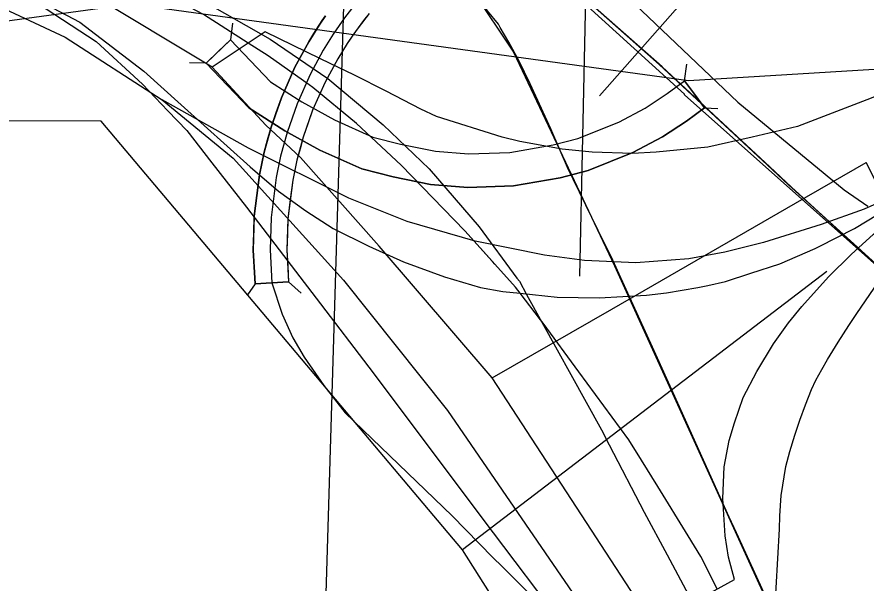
# Model space of a CAD drawing. Extents: x -132.8 to -73.3, y -60 to -26.
# Drawn here: x -122.122 to -121.617, y -51.702 to -51.365 of the extents above; entities that cross this region are included whole.
import ezdxf

# ---------------------------------------------------------------- set-up
doc = ezdxf.new("R2010")
doc.units = 0
for name, color, linetype in [('tdCoDivCarto', 7, 'Continuous'), ('tdCoInt', 7, 'Continuous'), ('tdCoIntCL', 7, 'Continuous'), ('tdCoIntRamp', 7, 'Continuous'), ('tdCoIntRte', 7, 'Continuous'), ('tdCoPrimary', 7, 'Continuous'), ('tdCoRRCL', 7, 'Continuous'), ('tdCoSectLine', 7, 'Continuous'), ('tdCoStrucNonDivPri', 7, 'Continuous'), ('tdCoStrucPriMaintName', 7, 'Continuous'), ('tdCoStrucPriPend', 7, 'Continuous')]:
    doc.layers.add(name, color=color, linetype=linetype)

msp = doc.modelspace()

# ---------------------------------------------------------------- linework, layer by layer
at = {"layer": 'tdCoDivCarto'}
for p, q in [((-121.83546, -51.36939), (-121.84187, -51.3615)), ((-121.83433, -51.37136), (-121.83546, -51.36939)), ((-121.82921, -51.38024), (-121.83433, -51.37136)), ((-121.82313, -51.39142), (-121.82921, -51.38024)), ((-121.81655, -51.4049), (-121.82313, -51.39142)), ((-121.80422, -51.4317), (-121.81655, -51.4049)), ((-121.7937, -51.4562), (-121.80422, -51.4317)), ((-121.79102, -51.46168), (-121.7937, -51.4562)), ((-121.77608, -51.49222), (-121.79102, -51.46168)), ((-121.77608, -51.49222), (-121.79102, -51.46168)), ((-121.7674, -51.50996), (-121.77608, -51.49222)), ((-121.76454, -51.5162), (-121.7674, -51.50996)), ((-121.74274, -51.56388), (-121.76454, -51.5162)), ((-121.7407, -51.5684), (-121.74274, -51.56388)), ((-121.72865, -51.59511), (-121.7407, -51.5684)), ((-121.72865, -51.59511), (-121.7407, -51.5684)), ((-121.69802, -51.66302), (-121.72865, -51.59511)), ((-121.69375, -51.67228), (-121.69802, -51.66302)), ((-121.68374, -51.69399), (-121.69375, -51.67228)), ((-121.68374, -51.69399), (-121.69375, -51.67228)), ((-121.67073, -51.7222), (-121.68374, -51.69399))]:
    msp.add_line(p, q, dxfattribs=at)
for points in [[(-121.83433, -51.37136), (-121.83546, -51.36939), (-121.84187, -51.3615), (-121.85042, -51.34917), (-121.86473, -51.33388), (-121.87429, -51.32476), (-121.88555, -51.31372), (-121.90565, -51.29741), (-121.92406, -51.28615), (-121.93742, -51.27857), (-121.95263, -51.27256)], [(-121.83433, -51.37136), (-121.83546, -51.36939), (-121.84187, -51.3615), (-121.85042, -51.34917), (-121.86473, -51.33388), (-121.87429, -51.32476), (-121.88555, -51.31372), (-121.90565, -51.29741), (-121.92406, -51.28615), (-121.93742, -51.27857), (-121.95263, -51.27256)], [(-121.83433, -51.37136), (-121.83546, -51.36939), (-121.84187, -51.3615), (-121.85042, -51.34917), (-121.86473, -51.33388), (-121.87429, -51.32476), (-121.88555, -51.31372), (-121.90565, -51.29741), (-121.92406, -51.28615), (-121.93742, -51.27857), (-121.95263, -51.27256)], [(-121.79102, -51.46168), (-121.7937, -51.4562), (-121.80422, -51.4317), (-121.81655, -51.4049), (-121.82313, -51.39142), (-121.82921, -51.38024), (-121.83433, -51.37136)], [(-121.79102, -51.46168), (-121.7937, -51.4562), (-121.80422, -51.4317), (-121.81655, -51.4049), (-121.82313, -51.39142), (-121.82921, -51.38024), (-121.83433, -51.37136)], [(-121.79102, -51.46168), (-121.7937, -51.4562), (-121.80422, -51.4317), (-121.81655, -51.4049), (-121.82313, -51.39142), (-121.82921, -51.38024), (-121.83433, -51.37136)], [(-121.77608, -51.49222), (-121.79102, -51.46168)], [(-121.77608, -51.49222), (-121.79102, -51.46168)], [(-121.76454, -51.5162), (-121.7674, -51.50996), (-121.77608, -51.49222)], [(-121.75115, -51.54549), (-121.7674, -51.50996), (-121.77608, -51.49222)], [(-121.76454, -51.5162), (-121.7674, -51.50996), (-121.77608, -51.49222)], [(-121.75115, -51.54549), (-121.76454, -51.5162)], [(-121.7407, -51.5684), (-121.74274, -51.56388), (-121.76454, -51.5162)], [(-121.7407, -51.5684), (-121.74274, -51.56388), (-121.75115, -51.54549)], [(-121.7407, -51.5684), (-121.74274, -51.56388), (-121.75115, -51.54549)], [(-121.69375, -51.67228), (-121.69802, -51.66302), (-121.7407, -51.5684)], [(-121.69375, -51.67228), (-121.69802, -51.66302), (-121.7407, -51.5684)], [(-121.69375, -51.67228), (-121.69802, -51.66302), (-121.72865, -51.59511)], [(-121.68374, -51.69399), (-121.69375, -51.67228)], [(-121.68374, -51.69399), (-121.69375, -51.67228)], [(-121.61652, -51.84149), (-121.67073, -51.7222), (-121.68374, -51.69399)], [(-121.61652, -51.84149), (-121.67073, -51.7222), (-121.68374, -51.69399)], [(-121.66363, -51.73782), (-121.67073, -51.7222), (-121.68374, -51.69399)]]:
    msp.add_lwpolyline(points, dxfattribs=at)
at = {"layer": 'tdCoInt'}
for points in [[(-123.8385, -51.21631), (-123.68833, -51.22184), (-123.15153, -51.23906), (-122.21458, -51.2644), (-122.17559, -51.26438), (-122.06141, -51.25416), (-121.99415, -51.25785), (-121.95507, -51.27202), (-121.90603, -51.29767), (-121.8508, -51.34944), (-121.82655, -51.3861), (-121.76635, -51.51335), (-121.68552, -51.69121), (-121.63423, -51.80331), (-121.56808, -51.95394), (-121.5218, -52.02837), (-121.49112, -52.07091)], [(-122.23972, -51.33173), (-121.72216, -51.403), (-121.5206, -51.39068), (-121.40177, -51.37094), (-121.33122, -51.33106), (-121.28454, -51.30288), (-121.22871, -51.25845), (-121.18629, -51.21487)], [(-123.84068, -51.27627), (-123.69043, -51.28181), (-123.15351, -51.29902), (-122.23972, -51.33173), (-122.18233, -51.34351), (-122.1421, -51.35444), (-122.09347, -51.37726), (-122.03571, -51.41458), (-121.99346, -51.44928), (-121.92768, -51.52185), (-121.86587, -51.5995), (-121.75416, -51.762), (-121.70832, -51.8346), (-121.61939, -51.98505), (-121.57167, -52.0618), (-121.53393, -52.11412)]]:
    msp.add_lwpolyline(points, dxfattribs=at)
at = {"layer": 'tdCoIntCL'}
for points in [[(-122.00602, -51.39512), (-122.07889, -51.35096), (-122.09381, -51.34396), (-122.13171, -51.32617), (-122.17537, -51.31431), (-122.23573, -51.30192), (-122.29556, -51.29814), (-122.41255, -51.29417), (-122.42498, -51.29375), (-122.4394, -51.29326), (-122.50809, -51.29093)], [(-121.58164, -51.43176), (-121.59449, -51.40588), (-121.61613, -51.41446), (-121.65737, -51.43038), (-121.68435, -51.43678), (-121.71074, -51.4427), (-121.74156, -51.44566), (-121.75562, -51.4464), (-121.77954, -51.44566), (-121.79754, -51.44393), (-121.8227, -51.43924), (-121.8333, -51.43678), (-121.87226, -51.42445), (-121.88174, -51.42), (-121.90223, -51.40928), (-121.92121, -51.39979), (-121.94144, -51.38998), (-121.97443, -51.37395), (-122.00602, -51.39512)], [(-121.83911, -51.58012), (-121.90643, -51.50156), (-121.95332, -51.4489), (-121.9739, -51.42966), (-122.00602, -51.39512)], [(-121.83911, -51.58012), (-121.76785, -51.53906), (-121.65851, -51.47605), (-121.61652, -51.45186)], [(-121.7429, -51.72655), (-121.69491, -51.70003), (-121.69833, -51.68676), (-121.70038, -51.67417), (-121.70187, -51.65178), (-121.701, -51.63303), (-121.69802, -51.61725), (-121.69486, -51.60691), (-121.68961, -51.59167), (-121.68154, -51.57624), (-121.67155, -51.55977), (-121.66262, -51.54733), (-121.65473, -51.53751), (-121.63896, -51.51981), (-121.62546, -51.50649), (-121.61214, -51.49457), (-121.59954, -51.48499), (-121.61652, -51.45186)], [(-121.7429, -51.72655), (-121.75654, -51.70666), (-121.83911, -51.58012)]]:
    msp.add_lwpolyline(points, dxfattribs=at)
at = {"layer": 'tdCoIntRamp'}
for points in [[(-121.92026, -51.3568), (-121.92702, -51.36557), (-121.93032, -51.37019), (-121.93385, -51.3754), (-121.93979, -51.38495), (-121.94765, -51.39949), (-121.9554, -51.41695), (-121.96132, -51.43384), (-121.96519, -51.44803), (-121.96785, -51.46074), (-121.97084, -51.48455), (-121.97143, -51.50383), (-121.97037, -51.52344)], [(-121.40177, -51.37094), (-121.57743, -51.46182), (-121.61759, -51.47954), (-121.64317, -51.4888), (-121.67759, -51.49953), (-121.70053, -51.5052), (-121.722, -51.50912), (-121.75365, -51.51157), (-121.78419, -51.51008), (-121.80791, -51.507), (-121.84931, -51.49859), (-121.88972, -51.48702), (-121.92462, -51.47304), (-121.98433, -51.44324), (-122.03571, -51.41458)], [(-121.67111, -51.72247), (-121.66808, -51.67011), (-121.66788, -51.66212), (-121.66713, -51.6501), (-121.66423, -51.63278), (-121.6619, -51.62388), (-121.65894, -51.61409), (-121.65602, -51.60531), (-121.65266, -51.59606), (-121.64895, -51.58704), (-121.64631, -51.58149), (-121.64288, -51.57503), (-121.63951, -51.5692), (-121.63312, -51.55877), (-121.62675, -51.54886), (-121.62208, -51.5418), (-121.61167, -51.52667), (-121.60613, -51.51905), (-121.59705, -51.50729), (-121.58408, -51.49213), (-121.55979, -51.46766), (-121.40177, -51.37094)], [(-121.97037, -51.52344), (-121.96415, -51.54203), (-121.9578, -51.5562), (-121.95115, -51.56777), (-121.93934, -51.58451), (-121.9268, -51.60077), (-121.86296, -51.66211), (-121.83873, -51.68699), (-121.83328, -51.69242), (-121.80807, -51.71752), (-121.77785, -51.74731), (-121.76175, -51.76322), (-121.7516, -51.7741), (-121.74547, -51.78096), (-121.73926, -51.78841), (-121.73389, -51.79484), (-121.73124, -51.7983)]]:
    msp.add_lwpolyline(points, dxfattribs=at)
at = {"layer": 'tdCoIntRte'}
for points in [[(-121.82253, -51.52961), (-121.82536, -51.52595), (-121.83762, -51.51228), (-121.83897, -51.51078), (-121.85545, -51.49241), (-121.89342, -51.45344), (-121.92006, -51.42854), (-121.94595, -51.40708), (-121.94808, -51.40558), (-121.97258, -51.38834), (-121.9844, -51.38076), (-122.01105, -51.36368), (-122.03522, -51.35086), (-122.05544, -51.34124), (-122.06554, -51.33651), (-122.08129, -51.32913), (-122.08282, -51.32842), (-122.11931, -51.31204), (-122.18777, -51.29133), (-122.20612, -51.28718), (-122.22762, -51.28442), (-122.32961, -51.27213)], [(-121.82253, -51.52961), (-121.82536, -51.52595), (-121.83762, -51.51228), (-121.85545, -51.49241), (-121.89342, -51.45344), (-121.92006, -51.42854), (-121.94595, -51.40708), (-121.94808, -51.40558), (-121.97258, -51.38834), (-121.9844, -51.38076), (-122.01105, -51.36368), (-122.03522, -51.35086), (-122.05544, -51.34124), (-122.08129, -51.32913), (-122.08282, -51.32842), (-122.08473, -51.32781), (-122.09367, -51.32496), (-122.11142, -51.31954), (-122.12928, -51.31465)], [(-122.1249, -51.34699), (-122.08484, -51.36822), (-122.04661, -51.39732), (-122.02442, -51.41754), (-121.98324, -51.45429), (-121.96647, -51.46884), (-121.95019, -51.48067), (-121.93392, -51.49103), (-121.91271, -51.50164), (-121.89199, -51.51101), (-121.86758, -51.51988), (-121.84612, -51.5263), (-121.83281, -51.52852), (-121.82253, -51.52961)], [(-122.1249, -51.34699), (-122.07509, -51.37979), (-122.04747, -51.40519), (-122.03227, -51.4211), (-122.02108, -51.43281), (-122.00608, -51.45209), (-121.98557, -51.47843), (-121.94408, -51.53267), (-121.91011, -51.57708), (-121.84525, -51.66339), (-121.79308, -51.73254)], [(-122.1249, -51.34699), (-122.08484, -51.36822), (-122.04661, -51.39732), (-122.02442, -51.41754), (-121.98324, -51.45429), (-121.96647, -51.46884), (-121.95019, -51.48067), (-121.93392, -51.49103), (-121.91271, -51.50164), (-121.89199, -51.51101), (-121.86758, -51.51988), (-121.84612, -51.5263), (-121.83281, -51.52852), (-121.82253, -51.52961)], [(-122.1249, -51.34699), (-122.07509, -51.37979), (-122.04747, -51.40519), (-122.03227, -51.4211), (-122.02108, -51.43281), (-122.00608, -51.45209), (-121.98557, -51.47843), (-121.94408, -51.53267), (-121.91011, -51.57708), (-121.84525, -51.66339), (-121.79308, -51.73254)], [(-121.82253, -51.52961), (-121.8005, -51.53197), (-121.77535, -51.53246), (-121.74723, -51.53073), (-121.7354, -51.5295), (-121.71665, -51.5263), (-121.71064, -51.52495), (-121.70013, -51.5226), (-121.68509, -51.51766), (-121.66783, -51.51224), (-121.64681, -51.50295), (-121.6444, -51.50188), (-121.62344, -51.49103), (-121.6027, -51.4786)], [(-121.82253, -51.52961), (-121.8005, -51.53197), (-121.77535, -51.53246), (-121.74723, -51.53073), (-121.7354, -51.5295), (-121.71665, -51.5263), (-121.71064, -51.52495), (-121.70013, -51.5226), (-121.68509, -51.51766), (-121.66783, -51.51224), (-121.64681, -51.50295), (-121.6444, -51.50188), (-121.62344, -51.49103), (-121.6027, -51.4786)], [(-121.70512, -51.70568), (-121.71488, -51.68649), (-121.72254, -51.67403), (-121.74053, -51.64481), (-121.75031, -51.62902), (-121.75779, -51.61694), (-121.78763, -51.5765), (-121.80889, -51.54738), (-121.81032, -51.54543), (-121.82253, -51.52961)], [(-121.70512, -51.70568), (-121.71488, -51.68649), (-121.72254, -51.67403), (-121.74053, -51.64481), (-121.75031, -51.62902), (-121.75779, -51.61694), (-121.78763, -51.5765), (-121.80889, -51.54738), (-121.81032, -51.54543), (-121.82253, -51.52961)]]:
    msp.add_lwpolyline(points, dxfattribs=at)
at = {"layer": 'tdCoPrimary'}
for p, q in [((-121.77608, -51.49222), (-121.79102, -51.46168)), ((-121.77608, -51.49222), (-121.79102, -51.46168)), ((-121.81866, -51.53035), (-121.77413, -51.61092)), ((-121.81866, -51.53035), (-121.77413, -51.61092)), ((-121.72865, -51.59511), (-121.7407, -51.5684)), ((-121.72865, -51.59511), (-121.7407, -51.5684)), ((-121.77413, -51.61092), (-121.76942, -51.61999)), ((-121.77413, -51.61092), (-121.76942, -51.61999)), ((-121.68374, -51.69399), (-121.69375, -51.67228)), ((-121.68374, -51.69399), (-121.69375, -51.67228))]:
    msp.add_line(p, q, dxfattribs=at)
for points in [[(-121.83433, -51.37136), (-121.83546, -51.36939), (-121.84187, -51.3615), (-121.85042, -51.34917), (-121.86473, -51.33388), (-121.87429, -51.32476), (-121.88555, -51.31372), (-121.90565, -51.29741), (-121.92406, -51.28615), (-121.93742, -51.27857), (-121.95263, -51.27256)], [(-121.83433, -51.37136), (-121.83546, -51.36939), (-121.84187, -51.3615), (-121.85042, -51.34917), (-121.86473, -51.33388), (-121.87429, -51.32476), (-121.88555, -51.31372), (-121.90565, -51.29741), (-121.92406, -51.28615), (-121.93742, -51.27857), (-121.95263, -51.27256)], [(-122.12335, -51.31587), (-122.10033, -51.32135), (-122.07735, -51.32842), (-122.0409, -51.34223), (-122.01288, -51.35459), (-121.97144, -51.37841), (-121.93711, -51.40169), (-121.90404, -51.42933), (-121.87671, -51.45564), (-121.84699, -51.49012), (-121.82442, -51.52058)], [(-122.12335, -51.31587), (-122.10033, -51.32135), (-122.07735, -51.32842), (-122.0409, -51.34223), (-122.01288, -51.35459), (-121.97144, -51.37841), (-121.93711, -51.40169), (-121.90404, -51.42933), (-121.87671, -51.45564), (-121.84699, -51.49012), (-121.82442, -51.52058)], [(-122.12335, -51.31587), (-122.10033, -51.32135), (-122.07735, -51.32842), (-122.0409, -51.34223), (-122.01288, -51.35459), (-121.97144, -51.37841), (-121.93711, -51.40169), (-121.90404, -51.42933), (-121.87671, -51.45564), (-121.84699, -51.49012), (-121.82442, -51.52058), (-121.82299, -51.52251), (-121.81866, -51.53035), (-121.77413, -51.61092), (-121.76942, -51.61999), (-121.74864, -51.66), (-121.73504, -51.68538), (-121.71089, -51.73043)], [(-121.67073, -51.7222), (-121.68374, -51.69399), (-121.69375, -51.67228), (-121.69802, -51.66302), (-121.72865, -51.59511), (-121.7407, -51.5684), (-121.74274, -51.56388), (-121.76454, -51.5162), (-121.7674, -51.50996), (-121.77608, -51.49222), (-121.79102, -51.46168), (-121.7937, -51.4562), (-121.80422, -51.4317), (-121.81655, -51.4049), (-121.82313, -51.39142), (-121.82921, -51.38024), (-121.83433, -51.37136), (-121.83546, -51.36939), (-121.84187, -51.3615), (-121.85042, -51.34917), (-121.86473, -51.33388), (-121.87429, -51.32476), (-121.87868, -51.32046)], [(-121.79102, -51.46168), (-121.7937, -51.4562), (-121.80422, -51.4317), (-121.81655, -51.4049), (-121.82313, -51.39142), (-121.82921, -51.38024), (-121.83433, -51.37136)], [(-121.79102, -51.46168), (-121.7937, -51.4562), (-121.80422, -51.4317), (-121.81655, -51.4049), (-121.82313, -51.39142), (-121.82921, -51.38024), (-121.83433, -51.37136)], [(-121.76454, -51.5162), (-121.7674, -51.50996), (-121.77608, -51.49222)], [(-121.76454, -51.5162), (-121.7674, -51.50996), (-121.77608, -51.49222)], [(-121.7407, -51.5684), (-121.74274, -51.56388), (-121.76454, -51.5162)], [(-121.7407, -51.5684), (-121.74274, -51.56388), (-121.76454, -51.5162)], [(-121.82442, -51.52058), (-121.82299, -51.52251), (-121.81866, -51.53035)], [(-121.82442, -51.52058), (-121.82299, -51.52251), (-121.81866, -51.53035)], [(-121.69375, -51.67228), (-121.69802, -51.66302), (-121.72865, -51.59511)], [(-121.69375, -51.67228), (-121.69802, -51.66302), (-121.72865, -51.59511)], [(-121.76942, -51.61999), (-121.74864, -51.66), (-121.73504, -51.68538)], [(-121.76942, -51.61999), (-121.74864, -51.66), (-121.73504, -51.68538)], [(-121.73504, -51.68538), (-121.71089, -51.73043), (-121.70827, -51.73548)], [(-121.73504, -51.68538), (-121.71089, -51.73043), (-121.70827, -51.73548)], [(-121.66363, -51.73782), (-121.67073, -51.7222), (-121.68374, -51.69399)], [(-121.66363, -51.73782), (-121.67073, -51.7222), (-121.68374, -51.69399)]]:
    msp.add_lwpolyline(points, dxfattribs=at)
at = {"layer": 'tdCoRRCL'}
for p, q in [((-122.00087, -51.12226), (-121.69284, -51.41591)), ((-121.72566, -51.35584), (-121.77529, -51.41207)), ((-121.69284, -51.41591), (-121.62948, -51.46805)), ((-121.62948, -51.46805), (-121.61553, -51.47788))]:
    msp.add_line(p, q, dxfattribs=at)
for points in [[(-121.60122, -51.52127), (-121.72455, -51.41155), (-121.72454, -51.41107), (-121.89376, -51.25755), (-122.03384, -51.13285), (-122.06709, -51.10171), (-122.1674, -51.00996), (-122.22151, -50.96329), (-122.27851, -50.90975), (-122.30276, -50.88701), (-122.32728, -50.86493), (-122.33876, -50.85341), (-122.34422, -50.8468), (-122.3566, -50.8305), (-122.36247, -50.82015), (-122.37119, -50.80156), (-122.37497, -50.78991), (-122.37796, -50.7776), (-122.38041, -50.75443), (-122.38093, -50.74558), (-122.3806, -50.73336), (-122.37935, -50.72524), (-122.35102, -50.59931), (-122.33863, -50.5402)], [(-121.50479, -51.60888), (-121.62323, -51.50104), (-121.64428, -51.48187), (-121.66261, -51.46517), (-121.67548, -51.45321), (-121.73964, -51.39352), (-121.77607, -51.36137), (-121.80662, -51.3344), (-121.85563, -51.28851), (-121.8941, -51.25401), (-121.97329, -51.1837), (-121.99109, -51.16764), (-122.01968, -51.14184), (-122.06036, -51.10488), (-122.11913, -51.05142)], [(-121.50315, -51.61013), (-121.62158, -51.50229), (-121.64263, -51.48313), (-121.66097, -51.46643), (-121.67383, -51.45447), (-121.73799, -51.39478), (-121.77442, -51.36262), (-121.80498, -51.33565), (-121.85399, -51.28977), (-121.89246, -51.25527), (-121.97165, -51.18496), (-121.98945, -51.16889), (-122.01803, -51.14309), (-122.05872, -51.10614), (-122.11749, -51.05268)]]:
    msp.add_lwpolyline(points, dxfattribs=at)
at = {"layer": 'tdCoSectLine'}
msp.add_lwpolyline([(-121.92507, -51.27279), (-121.95502, -52.2695)], dxfattribs=at)
at = {"layer": 'tdCoStrucNonDivPri'}
for points in [[(-121.91248, -51.36309), (-121.91574, -51.36731), (-121.91899, -51.37153), (-121.92055, -51.37371), (-121.92211, -51.37589), (-121.92379, -51.37837), (-121.92546, -51.38085), (-121.9283, -51.38541), (-121.93114, -51.38998), (-121.9349, -51.39694), (-121.93867, -51.4039), (-121.94238, -51.41227), (-121.9461, -51.42064), (-121.94893, -51.42872), (-121.95177, -51.43681), (-121.95362, -51.44359), (-121.95547, -51.45037), (-121.95672, -51.45638), (-121.95797, -51.46239), (-121.95942, -51.47386), (-121.96086, -51.48532), (-121.96114, -51.49452), (-121.96142, -51.50371), (-121.9609, -51.5133), (-121.96038, -51.5229), (-121.98035, -51.52398), (-121.9809, -51.51396), (-121.98144, -51.50394), (-121.98113, -51.49386), (-121.98082, -51.48377), (-121.97927, -51.47143), (-121.97772, -51.45909), (-121.97632, -51.45239), (-121.97492, -51.44569), (-121.9729, -51.43828), (-121.97088, -51.43086), (-121.96779, -51.42206), (-121.96471, -51.41326), (-121.96067, -51.40417), (-121.95663, -51.39507), (-121.95253, -51.3875), (-121.94844, -51.37993), (-121.94534, -51.37495), (-121.94224, -51.36996), (-121.94039, -51.36722), (-121.93853, -51.36448)], [(-121.93853, -51.36448), (-121.94224, -51.36996), (-121.94844, -51.37993), (-121.95663, -51.39507), (-121.96471, -51.41326), (-121.97088, -51.43086), (-121.97492, -51.44569), (-121.97772, -51.45909), (-121.98082, -51.48377), (-121.98144, -51.50394), (-121.98035, -51.52398)], [(-121.91248, -51.36309), (-121.91899, -51.37153), (-121.92211, -51.37589), (-121.92546, -51.38085), (-121.93114, -51.38998), (-121.93867, -51.4039), (-121.9461, -51.42064), (-121.95177, -51.43681), (-121.95547, -51.45037), (-121.95797, -51.46239), (-121.96086, -51.48532), (-121.96142, -51.50371), (-121.96038, -51.5229)], [(-121.98035, -51.52398), (-121.98484, -51.53061)], [(-121.98035, -51.52398), (-121.97037, -51.52344), (-121.96038, -51.5229), (-121.95294, -51.52957)]]:
    msp.add_lwpolyline(points, dxfattribs=at)
at = {"layer": 'tdCoStrucPriMaintName'}
for p, q in [((-119.01171, -50.94258), (-122.36402, -51.39975)), ((-119.01171, -50.94258), (-122.36402, -51.39975)), ((-119.01171, -50.94258), (-122.36402, -51.39975)), ((-121.78115, -51.24052), (-121.78721, -51.51955)), ((-121.78115, -51.24052), (-121.78721, -51.51955)), ((-121.78115, -51.24052), (-121.78721, -51.51955))]:
    msp.add_line(p, q, dxfattribs=at)
msp.add_lwpolyline([(-121.63981, -51.51664), (-121.85681, -51.68239), (-122.07209, -51.42712), (-123.62053, -51.42231), (-123.62835, -51.68556), (-125.06979, -51.68814), (-125.09271, -51.95926), (-121.66242, -51.98948), (-121.85681, -51.68239)], dxfattribs=at)
msp.add_lwpolyline([(-121.63981, -51.51664), (-121.85681, -51.68239), (-122.07209, -51.42712), (-123.62053, -51.42231), (-123.62835, -51.68556), (-125.06979, -51.68814), (-125.09271, -51.95926), (-121.66242, -51.98948), (-121.85681, -51.68239)], dxfattribs=at)
msp.add_lwpolyline([(-121.63981, -51.51664), (-121.85681, -51.68239), (-122.07209, -51.42712), (-123.62053, -51.42231), (-123.62835, -51.68556), (-125.06979, -51.68814), (-125.09271, -51.95926), (-121.66242, -51.98948), (-121.85681, -51.68239)], dxfattribs=at)
at = {"layer": 'tdCoStrucPriPend'}
for points in [[(-121.99388, -51.36881), (-121.99505, -51.37874), (-121.97124, -51.40379), (-121.95255, -51.41571), (-121.93298, -51.42645), (-121.91023, -51.43666), (-121.89373, -51.4408), (-121.87301, -51.44501), (-121.85319, -51.44668), (-121.82859, -51.44576), (-121.80289, -51.4413), (-121.78816, -51.43743), (-121.7637, -51.4277), (-121.74797, -51.41938), (-121.7349, -51.41077), (-121.72469, -51.40316)], [(-121.99505, -51.37874), (-122.00228, -51.38566), (-122.0095, -51.39258), (-122.0195, -51.39236)], [(-122.0095, -51.39258), (-121.98405, -51.41934), (-121.96275, -51.43292), (-121.9419, -51.44437), (-121.91681, -51.45563), (-121.89816, -51.46031), (-121.87585, -51.46484), (-121.85365, -51.46671), (-121.8265, -51.46569), (-121.79864, -51.46086), (-121.7819, -51.45647), (-121.7553, -51.44588), (-121.73777, -51.43661), (-121.72342, -51.42715), (-121.71274, -51.41921), (-121.70475, -51.41956)], [(-121.71274, -51.41921), (-121.71871, -51.41119), (-121.72469, -51.40316), (-121.72324, -51.39327)]]:
    msp.add_lwpolyline(points, dxfattribs=at)
msp.add_lwpolyline([(-121.97124, -51.40379), (-121.95255, -51.41571), (-121.93298, -51.42645), (-121.91023, -51.43666), (-121.89373, -51.4408), (-121.87301, -51.44501), (-121.85319, -51.44668), (-121.82859, -51.44576), (-121.80289, -51.4413), (-121.78816, -51.43743), (-121.7637, -51.4277), (-121.74797, -51.41938), (-121.7349, -51.41077), (-121.72469, -51.40316), (-121.71871, -51.41119), (-121.71274, -51.41921), (-121.72342, -51.42715), (-121.73777, -51.43661), (-121.7553, -51.44588), (-121.7819, -51.45647), (-121.79864, -51.46086), (-121.8265, -51.46569), (-121.85365, -51.46671), (-121.87585, -51.46484), (-121.89816, -51.46031), (-121.91681, -51.45563), (-121.9419, -51.44437), (-121.96275, -51.43292), (-121.98405, -51.41934), (-122.0095, -51.39258), (-121.99505, -51.37874)], close=True, dxfattribs=at)

doc.saveas('drawing.dxf')
